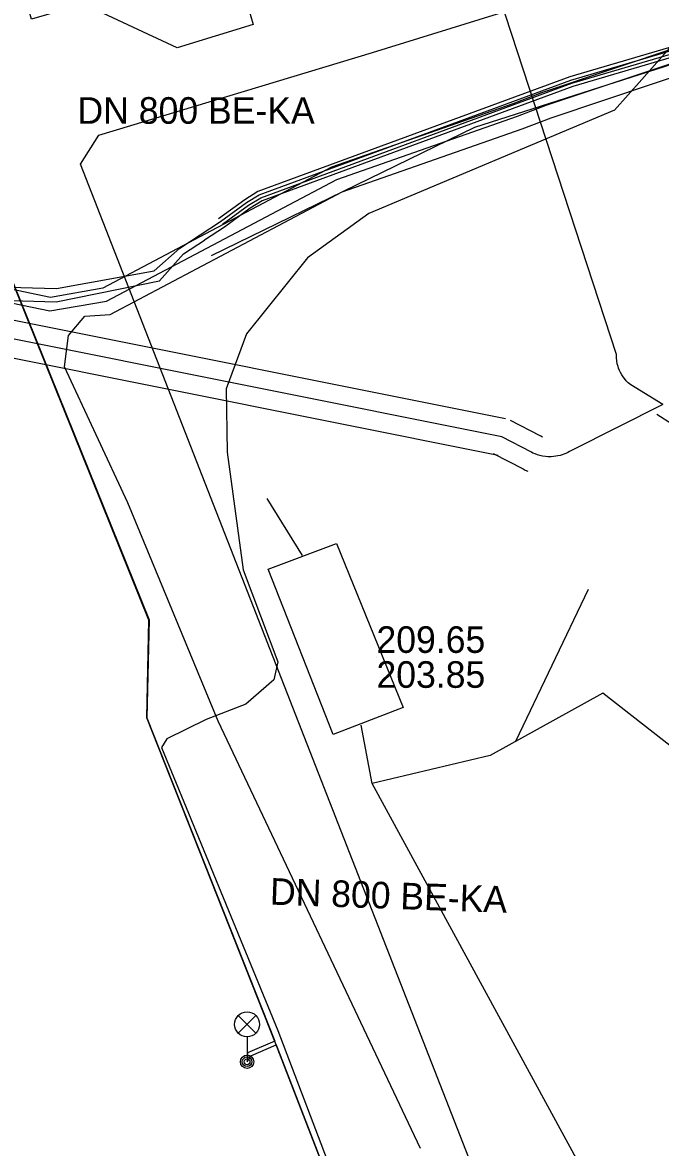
# Model space of a CAD drawing. Extents: x -595540 to -593988, y -1160850 to -1159202.
# Drawn here: x -595506.81 to -595487.61, y -1160327.58 to -1160293.75 of the extents above; entities that cross this region are included whole.
import ezdxf

# ---------------------------------------------------------------- set-up
doc = ezdxf.new("R2010")
doc.units = 0
for name, color, linetype in [('BKOM-ODVODNENI_objekt', 7, 'Continuous'), ('BKOM-ODVODNENI_trasa sítě', 7, 'Continuous'), ('BKOM_kabel koordinační_optický', 7, 'Continuous'), ('BVK-JEDNOTNA_popisy', 7, 'Continuous'), ('BVK-JEDNOTNA_trasa sítě', 7, 'Continuous'), ('BVK-JEDNOTNA_trasa sítě obvodem', 7, 'Continuous'), ('CETIN_kabelovod', 7, 'Continuous'), ('DSP-SDEL-VODAFONE_kabel', 7, 'Continuous'), ('EON-NN_kabel', 7, 'Continuous'), ('EON-SDEL_kabel', 7, 'Continuous'), ('EON-VN_kabel', 7, 'Continuous'), ('EON-VN_kabel zrušené sítě', 7, 'Continuous'), ('QUANTCOM_kabel', 7, 'Continuous'), ('TSB_kabel VO', 7, 'Continuous'), ('TSB_lampy VO', 7, 'Continuous')]:
    doc.layers.add(name, color=color, linetype=linetype)

msp = doc.modelspace()

# ---------------------------------------------------------------- linework, layer by layer
at = {"layer": 'BKOM-ODVODNENI_objekt'}
msp.add_lwpolyline([(-595499.42, -1160310.19), (-595497.36, -1160309.42), (-595495.36, -1160314.35), (-595497.46, -1160315.16)], close=True, dxfattribs=at)
at = {"layer": 'BKOM-ODVODNENI_trasa sítě'}
for points in [[(-595498.38, -1160309.78), (-595499.45, -1160308.06)], [(-595489.79, -1160310.8), (-595491.98, -1160315.37)], [(-595489.35, -1160313.92), (-595492.74, -1160315.79)], [(-595461.96, -1160335.32), (-595489.35, -1160313.92)], [(-595496.29, -1160316.63), (-595496.62, -1160314.88)], [(-595492.74, -1160315.79), (-595496.29, -1160316.63)], [(-595475.09, -1160355.55), (-595496.29, -1160316.63)]]:
    msp.add_lwpolyline(points, dxfattribs=at)
at = {"layer": 'BKOM_kabel koordinační_optický'}
msp.add_lwpolyline([(-595453.88, -1160433.69), (-595454.28, -1160431.7), (-595454.73, -1160428.35), (-595462.77, -1160409.14), (-595463.73, -1160407.01), (-595469.51, -1160393.32), (-595469.87, -1160391.31), (-595471.08, -1160389.95), (-595477.1, -1160376.11), (-595482.21, -1160364.84), (-595487.33, -1160354.29), (-595494.46, -1160336.67), (-595499.2, -1160324.44), (-595503.07, -1160314.66), (-595503, -1160311.72), (-595511.85, -1160289.79), (-595512.776, -1160289.263), (-595513.395, -1160289.497), (-595514.12, -1160290.65), (-595514.78, -1160289.19), (-595513.85, -1160288.56)], dxfattribs=at)
at = {"layer": 'BVK-JEDNOTNA_popisy'}
msp.add_line((-595496.158, -1160312.832), (-595496.158, -1160312.832), dxfattribs=at)
at = {"layer": 'BVK-JEDNOTNA_trasa sítě'}
for p, q in [((-595492.392, -1160306.213), (-595539.58, -1160296.759)), ((-595487.544, -1160305.235), (-595490.294, -1160306.617))]:
    msp.add_line(p, q, dxfattribs=at)
for points in [[(-595487.544, -1160305.235), (-595488.509, -1160304.645), (-595488.585, -1160304.583), (-595488.648, -1160304.523), (-595488.703, -1160304.46), (-595488.742, -1160304.404), (-595488.78, -1160304.346), (-595488.818, -1160304.279), (-595488.847, -1160304.216), (-595488.876, -1160304.145), (-595488.892, -1160304.093), (-595488.914, -1160304.011), (-595488.929, -1160303.923), (-595488.936, -1160303.84), (-595488.937, -1160303.739), (-595501.932, -1160264.015)], [(-595491.384, -1160306.725), (-595491.452, -1160306.697), (-595491.497, -1160306.675), (-595492.392, -1160306.213)], [(-595490.294, -1160306.617), (-595490.348, -1160306.65), (-595490.4, -1160306.678), (-595490.465, -1160306.709), (-595490.524, -1160306.732), (-595490.574, -1160306.75), (-595490.634, -1160306.768), (-595490.703, -1160306.784), (-595490.767, -1160306.795), (-595490.829, -1160306.802), (-595490.901, -1160306.807), (-595490.957, -1160306.807), (-595491.002, -1160306.807), (-595491.071, -1160306.801), (-595491.169, -1160306.788), (-595491.243, -1160306.77), (-595491.314, -1160306.751), (-595491.384, -1160306.725)]]:
    msp.add_lwpolyline(points, dxfattribs=at)
at = {"layer": 'BVK-JEDNOTNA_trasa sítě obvodem'}
for p, q in [((-595539.58, -1160296.186), (-595492.281, -1160305.661)), ((-595539.58, -1160297.333), (-595492.502, -1160306.764))]:
    msp.add_line(p, q, dxfattribs=at)
for points in [[(-595492.133, -1160305.713), (-595491.244, -1160306.172), (-595491.219, -1160306.185), (-595491.165, -1160306.207)], [(-595487.727, -1160305.534), (-595487.251, -1160305.825), (-595481.908, -1160309.749)], [(-595492.65, -1160306.713), (-595491.75, -1160307.177), (-595491.686, -1160307.209), (-595491.604, -1160307.243)]]:
    msp.add_lwpolyline(points, dxfattribs=at)
at = {"layer": 'CETIN_kabelovod'}
msp.add_lwpolyline([(-595500.01, -1160293.33), (-595499.87, -1160293.81), (-595502.15, -1160294.51), (-595504.97, -1160293.2), (-595506.53, -1160293.65), (-595506.67, -1160293.17)], dxfattribs=at)
at = {"layer": 'DSP-SDEL-VODAFONE_kabel'}
msp.add_lwpolyline([(-595487.674, -1160342.479), (-595505.065, -1160298.01), (-595504.512, -1160297.139), (-595496.279, -1160294.656), (-595489.306, -1160292.486), (-595488.455, -1160291.05), (-595488.972, -1160288.717), (-595489.166, -1160288.222), (-595489.305, -1160287.843), (-595492.721, -1160275.561), (-595492.841, -1160274.922), (-595493.198, -1160273.586), (-595496.171, -1160262.983), (-595496.091, -1160261.645), (-595496.977, -1160259.567), (-595502.73, -1160242.08), (-595504.592, -1160237.382)], dxfattribs=at)
msp.add_lwpolyline([(-595487.674, -1160342.479), (-595505.065, -1160298.01), (-595504.512, -1160297.139), (-595496.279, -1160294.656), (-595489.306, -1160292.486), (-595488.455, -1160291.05), (-595488.972, -1160288.717), (-595489.166, -1160288.222), (-595489.305, -1160287.843), (-595492.721, -1160275.561), (-595492.841, -1160274.922), (-595493.198, -1160273.586), (-595496.171, -1160262.983), (-595496.091, -1160261.645), (-595496.977, -1160259.567), (-595502.73, -1160242.08), (-595504.592, -1160237.382)], dxfattribs=at)
msp.add_lwpolyline([(-595487.674, -1160342.479), (-595505.065, -1160298.01), (-595504.512, -1160297.139), (-595496.279, -1160294.656), (-595489.306, -1160292.486), (-595488.455, -1160291.05), (-595488.972, -1160288.717), (-595489.166, -1160288.222), (-595489.305, -1160287.843), (-595492.721, -1160275.561), (-595492.841, -1160274.922), (-595493.198, -1160273.586), (-595496.171, -1160262.983), (-595496.091, -1160261.645), (-595496.977, -1160259.567), (-595502.73, -1160242.08), (-595504.592, -1160237.382)], dxfattribs=at)
at = {"layer": 'EON-NN_kabel'}
for points in [[(-595484.877, -1160293.756), (-595491.195, -1160295.868), (-595492.053, -1160296.196), (-595497.507, -1160298.107), (-595504.39, -1160301.742), (-595505.966, -1160302.018), (-595507.349, -1160301.727), (-595535.506, -1160302.327), (-595536.753, -1160302.766), (-595537.05, -1160302.87), (-595539.471, -1160303.971), (-595539.58, -1160304.052)], [(-595539.58, -1160304.08), (-595539.471, -1160303.971), (-595538.901, -1160303.568), (-595538.324, -1160302.987), (-595537.655, -1160302.572), (-595537.231, -1160302.439), (-595536.753, -1160302.766), (-595536.674, -1160302.82), (-595536.184, -1160303.087), (-595535.532, -1160304.132), (-595535.28, -1160304.221), (-595534.803, -1160304.118), (-595507.386, -1160302.128), (-595505.987, -1160302.422), (-595504.279, -1160302.136), (-595497.347, -1160298.475), (-595491.915, -1160296.572), (-595491.052, -1160296.241), (-595484.766, -1160294.141)], [(-595494.834, -1160327.604), (-595500.917, -1160314.761), (-595503.636, -1160308.194), (-595505.546, -1160304.102), (-595505.423, -1160303.16), (-595504.934, -1160302.58), (-595504.167, -1160302.53), (-595497.187, -1160298.843), (-595491.777, -1160296.948), (-595490.908, -1160296.615), (-595484.655, -1160294.526)]]:
    msp.add_lwpolyline(points, dxfattribs=at)
at = {"layer": 'EON-SDEL_kabel'}
for points in [[(-595499.333, -1160238.134), (-595497.192, -1160245.755), (-595495.143, -1160252.904), (-595493.013, -1160260.633), (-595490.953, -1160268.064), (-595490.023, -1160271.304), (-595487.433, -1160280.812), (-595485.413, -1160288.251), (-595485.264, -1160288.84), (-595482.345, -1160292.584), (-595482.633, -1160293.158), (-595483.605, -1160293.497), (-595484.555, -1160293.712), (-595484.92, -1160293.793), (-595490.343, -1160295.39), (-595499.728, -1160298.839), (-595500.122, -1160299.084), (-595500.906, -1160299.657)], [(-595500.79, -1160299.82), (-595500.01, -1160299.25), (-595499.64, -1160299.02), (-595490.28, -1160295.58), (-595484.859, -1160293.984), (-595484.382, -1160294.053), (-595481.949, -1160295.495), (-595480.62, -1160297.084), (-595480.212, -1160298.482), (-595480.236, -1160299.077)]]:
    msp.add_lwpolyline(points, dxfattribs=at)
at = {"layer": 'EON-VN_kabel'}
for points in [[(-595500.847, -1160299.738), (-595500.066, -1160299.167), (-595499.684, -1160298.93), (-595490.311, -1160295.485), (-595484.908, -1160293.894), (-595484.538, -1160293.913), (-595483.55, -1160293.69), (-595482.49, -1160293.32), (-595482.195, -1160292.73), (-595482.189, -1160292.621), (-595485.172, -1160288.795), (-595485.317, -1160288.225), (-595487.336, -1160280.786), (-595489.926, -1160271.277), (-595490.856, -1160268.037), (-595492.916, -1160260.607), (-595495.046, -1160252.877), (-595497.096, -1160245.727), (-595499.236, -1160238.107)], [(-595480.336, -1160299.073), (-595480.327, -1160298.803), (-595480.8, -1160297.18), (-595482.08, -1160295.65), (-595483.918, -1160294.56), (-595484.676, -1160294.111), (-595484.852, -1160294.086), (-595490.249, -1160295.675), (-595499.596, -1160299.11), (-595499.954, -1160299.333), (-595500.733, -1160299.902), (-595501.335, -1160300.294)], [(-595539.58, -1160304.792), (-595537.496, -1160304.215), (-595537.337, -1160304.167), (-595533.099, -1160302.888), (-595524.192, -1160299.726), (-595512.94, -1160294.896), (-595511.415, -1160295.01), (-595507.59, -1160301.702), (-595505.784, -1160301.75), (-595502.842, -1160301.217)], [(-595509.602, -1160299.025), (-595507.826, -1160302.096), (-595505.795, -1160302.15)], [(-595502.842, -1160301.217), (-595502.075, -1160300.536), (-595500.847, -1160299.738)], [(-595505.795, -1160302.15), (-595502.688, -1160301.52), (-595501.965, -1160300.704), (-595501.335, -1160300.294)]]:
    msp.add_lwpolyline(points, dxfattribs=at)
at = {"layer": 'EON-VN_kabel zrušené sítě'}
msp.add_lwpolyline([(-595501.118, -1160300.756), (-595493.202, -1160296.902), (-595484.734, -1160294.197), (-595483.918, -1160294.56), (-595481.204, -1160295.769)], dxfattribs=at)
at = {"layer": 'QUANTCOM_kabel'}
msp.add_lwpolyline([(-595488.46, -1160288.3), (-595487.19, -1160292.76), (-595486.97, -1160294.1), (-595488.18, -1160295.47), (-595489, -1160296.39), (-595496.39, -1160299.5), (-595498.23, -1160300.83), (-595500.07, -1160303.11), (-595500.68, -1160304.77), (-595500.65, -1160306.67), (-595500.17, -1160310.21), (-595499.12, -1160312.98), (-595499.25, -1160313.52), (-595500.09, -1160314.25), (-595501.28, -1160314.71), (-595502.46, -1160315.29), (-595502.62, -1160315.55), (-595499.12, -1160324.06), (-595495.73, -1160332.99)], dxfattribs=at)
at = {"layer": 'TSB_kabel VO'}
msp.add_lwpolyline([(-595511.848, -1160289.787), (-595507.362, -1160300.902), (-595508.96, -1160301.547), (-595509.13, -1160301.68), (-595508.915, -1160301.658), (-595507.318, -1160301.014), (-595502.998, -1160311.717), (-595503.068, -1160314.657), (-595499.22, -1160324.381), (-595500.037, -1160324.731), (-595500.05, -1160325), (-595499.937, -1160324.818), (-595499.176, -1160324.493), (-595494.458, -1160336.667)], dxfattribs=at)
at = {"layer": 'TSB_lampy VO'}
for p, q in [((-595500.315, -1160324.14), (-595499.785, -1160323.61)), ((-595500.315, -1160323.61), (-595499.785, -1160324.14)), ((-595500.315, -1160324.14), (-595499.785, -1160323.61)), ((-595500.315, -1160323.61), (-595499.785, -1160324.14)), ((-595500.05, -1160324.25), (-595500.05, -1160325)), ((-595500.05, -1160324.25), (-595500.05, -1160325))]:
    msp.add_line(p, q, dxfattribs=at)
for centre, radius in [((-595500.05, -1160323.875), 0.375), ((-595500.05, -1160323.875), 0.375), ((-595500.05, -1160325), 0.2), ((-595500.05, -1160325), 0.2), ((-595500.05, -1160325), 0.145), ((-595500.05, -1160325), 0.145), ((-595500.05, -1160325), 0.0876), ((-595500.05, -1160325), 0.0876)]:
    msp.add_circle(centre, radius, dxfattribs=at)

# ---------------------------------------------------------------- texts
at = {"layer": 'BVK-JEDNOTNA_popisy'}
for s, p in [('DN 800 BE-KA', (-595505.15, -1160296.798)), ('209.65', (-595496.158, -1160312.707)), ('203.85', (-595496.158, -1160313.757))]:
    msp.add_text(s, height=0.8, dxfattribs=at).set_placement(p)
msp.add_text('DN 800 BE-KA', height=0.8, rotation=358, dxfattribs=at).set_placement((-595499.372, -1160320.274))

doc.saveas('drawing.dxf')
